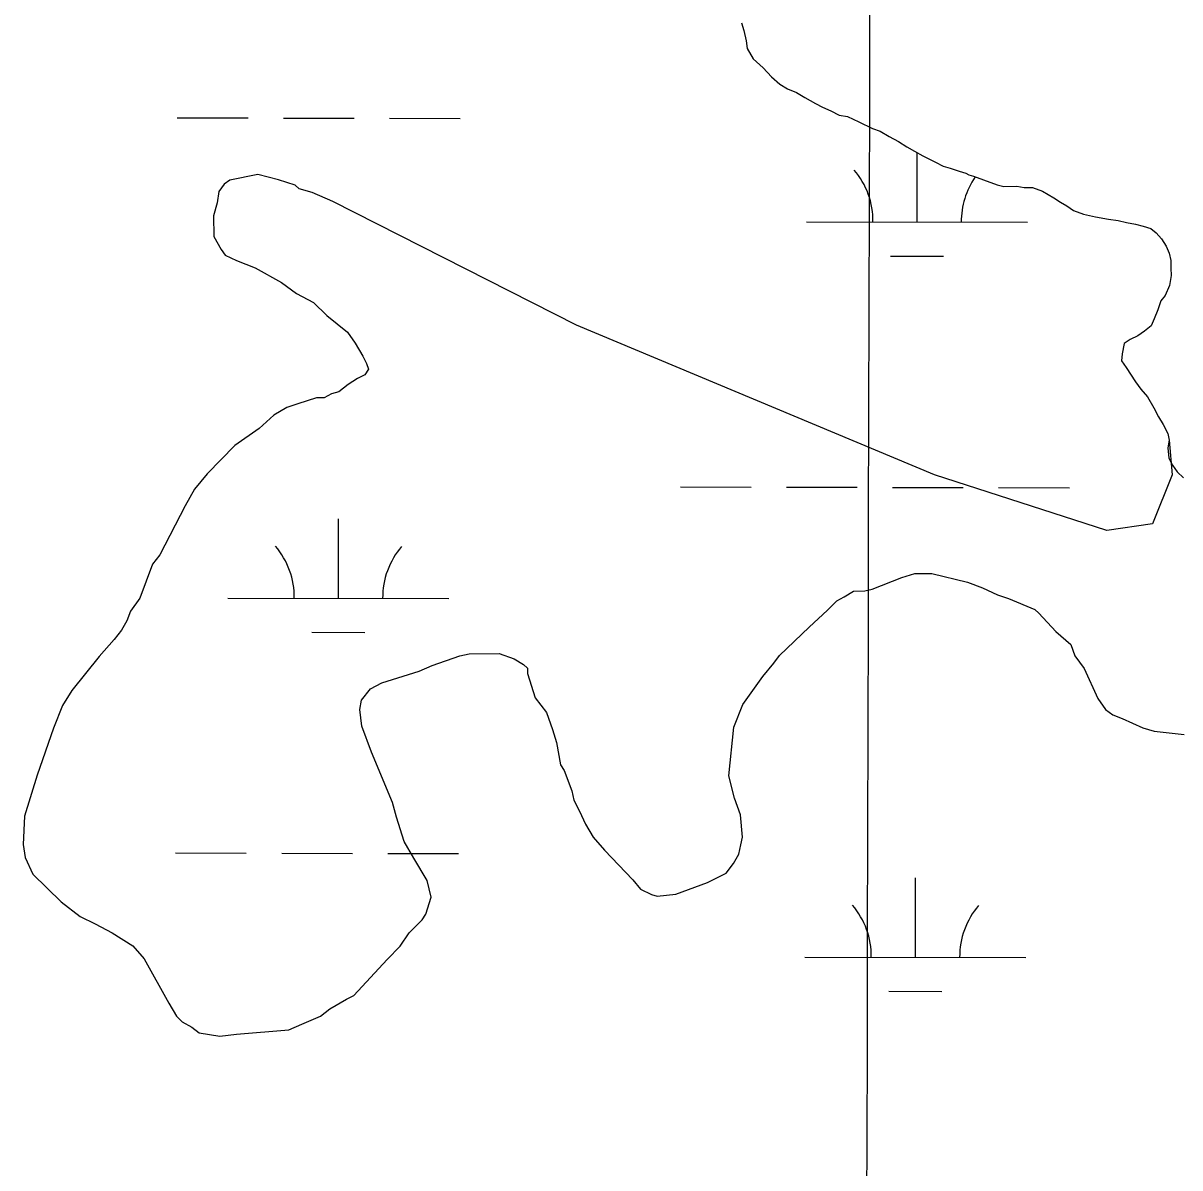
# Model space of a CAD drawing. Extents: x 3180038 to 3217926, y 922069 to 947485.
# Drawn here: x 3191735 to 3192259, y 937010 to 937528 of the extents above; entities that cross this region are included whole.
import ezdxf

# ---------------------------------------------------------------- set-up
doc = ezdxf.new("R2010")
doc.units = 0
for name, color, linetype in [('V-GRID-MAJR', 7, 'Continuous'), ('V-SITE-VEGE', 7, 'Continuous'), ('V-TOPO-SHOR', 7, 'Continuous'), ('V-WETL-SWMP', 7, 'Continuous')]:
    doc.layers.add(name, color=color, linetype=linetype)

msp = doc.modelspace()

# ---------------------------------------------------------------- linework, layer by layer
at = {"layer": 'V-GRID-MAJR'}
msp.add_spline([(3192093.673, 927501.081), (3192108.659, 933561.54), (3192123.65, 939624.61), (3192138.642, 945687.729), (3192138.648, 945690.29)], degree=3, dxfattribs=at)
at = {"layer": 'V-SITE-VEGE'}
for points in [[(3192060.308000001, 937527.8949999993), (3192061.373000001, 937524.4939999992), (3192062.459000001, 937519.7259999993), (3192062.842000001, 937516.3159999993), (3192065.633000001, 937511.5709999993), (3192070.122000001, 937507.5259999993), (3192073.930000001, 937503.4749999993), (3192077.729000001, 937500.1059999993), (3192081.167000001, 937498.0989999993), (3192085.2860000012, 937496.4439999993), (3192089.073000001, 937494.0989999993), (3192093.887000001, 937491.4269999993), (3192096.9820000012, 937489.7579999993), (3192100.758000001, 937488.0969999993), (3192104.541000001, 937486.0959999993), (3192108.305000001, 937485.4589999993), (3192113.456000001, 937483.1319999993), (3192119.643000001, 937480.1339999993), (3192123.073000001, 937478.8109999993), (3192127.200000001, 937476.4719999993), (3192131.329000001, 937474.1309999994), (3192135.114000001, 937471.7859999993), (3192138.554000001, 937469.7809999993), (3192142.337000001, 937467.7779999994), (3192148.1780000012, 937464.7779999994), (3192151.614000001, 937463.1129999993), (3192154.701000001, 937462.1279999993), (3192158.815000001, 937460.8109999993), (3192161.902000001, 937459.8259999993), (3192163.276000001, 937459.1579999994), (3192165.334000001, 937458.5009999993), (3192169.795000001, 937456.8499999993), (3192175.969000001, 937454.5339999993), (3192179.051000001, 937453.8909999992), (3192184.858000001, 937453.9629999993), (3192188.280000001, 937453.3219999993), (3192192.0360000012, 937453.3669999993), (3192196.496000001, 937451.7159999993), (3192201.655000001, 937448.7049999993), (3192204.756000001, 937446.6939999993), (3192207.508000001, 937445.0209999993), (3192210.6070000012, 937443.0099999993), (3192215.066000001, 937441.3569999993), (3192220.548000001, 937440.0609999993), (3192226.364000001, 937439.1059999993), (3192230.811000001, 937438.4779999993), (3192234.583000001, 937437.5009999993), (3192238.687000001, 937436.8699999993), (3192242.116000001, 937435.8869999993), (3192245.542000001, 937434.9059999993), (3192247.961000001, 937432.8849999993), (3192250.383000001, 937430.1829999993), (3192252.474000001, 937426.7939999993), (3192253.877000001, 937423.7379999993), (3192254.602000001, 937420.3299999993), (3192254.645000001, 937416.9159999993), (3192254.688000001, 937413.5019999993), (3192254.059000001, 937409.0539999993), (3192252.067000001, 937404.5889999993), (3192250.045000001, 937402.1749999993), (3192248.733000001, 937398.0579999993), (3192247.076000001, 937393.9399999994), (3192245.747000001, 937390.8489999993), (3192242.703000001, 937388.4229999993), (3192239.656000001, 937386.3359999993), (3192236.262000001, 937384.5849999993), (3192233.551000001, 937382.8439999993), (3192232.586000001, 937378.0509999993), (3192232.283000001, 937374.9729999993), (3192234.370000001, 937371.9259999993), (3192238.548000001, 937365.4889999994), (3192240.983000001, 937362.1039999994), (3192244.096000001, 937358.7269999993), (3192246.891000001, 937353.6369999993), (3192248.991000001, 937349.5659999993), (3192251.082000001, 937346.1759999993), (3192253.183000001, 937342.1049999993), (3192253.904000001, 937339.0389999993), (3192255.149000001, 937323.2979999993), (3192246.316000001, 937301.2039999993), (3192225.703000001, 937298.2569999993), (3192147.670000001, 937323.2979999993), (3191985.714000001, 937391.0519999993), (3191875.458000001, 937447.0809999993), (3191866.109000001, 937451.1919999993), (3191860.170000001, 937452.8099999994), (3191858.458000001, 937454.4809999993), (3191850.816000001, 937456.9219999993), (3191841.486000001, 937459.3429999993), (3191828.837000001, 937456.6499999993), (3191826.322000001, 937454.9269999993), (3191823.828000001, 937451.5129999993), (3191823.048000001, 937446.4299999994), (3191821.4280000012, 937440.4929999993), (3191821.542000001, 937431.1929999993), (3191824.997000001, 937425.3169999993)], [(3191824.997000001, 937425.3169999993), (3191826.720000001, 937422.8019999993), (3191831.823000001, 937420.3279999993), (3191840.318000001, 937417.0509999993), (3191852.242000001, 937410.4339999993), (3191859.066000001, 937405.4479999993), (3191866.725000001, 937401.3149999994), (3191872.716000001, 937395.4699999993), (3191882.110000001, 937387.9759999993), (3191885.555000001, 937382.9459999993), (3191889.008000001, 937377.0699999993), (3191890.742000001, 937373.7099999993), (3191891.619000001, 937371.1839999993), (3191889.960000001, 937368.6269999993), (3191886.599000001, 937366.8939999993), (3191882.403000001, 937364.3049999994), (3191878.219000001, 937360.8709999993), (3191874.848000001, 937359.9839999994), (3191871.487000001, 937358.2509999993), (3191868.106000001, 937358.2099999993), (3191859.682000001, 937355.5679999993), (3191854.632000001, 937353.8149999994), (3191848.754000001, 937350.3599999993), (3191842.065000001, 937344.3599999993), (3191831.170000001, 937336.6139999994), (3191818.646000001, 937323.7749999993), (3191812.812000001, 937316.9389999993), (3191808.679000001, 937309.2799999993), (3191797.116000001, 937287.1529999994), (3191793.7860000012, 937282.8829999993), (3191788.058000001, 937267.5929999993), (3191783.902000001, 937261.6229999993), (3191782.266000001, 937257.3729999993), (3191779.782000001, 937253.1149999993), (3191776.452000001, 937248.8469999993), (3191769.783000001, 937241.1549999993), (3191757.292000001, 937225.7809999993), (3191753.145000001, 937218.9649999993), (3191749.045000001, 937208.7679999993), (3191741.699000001, 937187.5399999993), (3191736.012000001, 937168.8669999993), (3191735.324000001, 937156.1749999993), (3191736.241000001, 937150.2689999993), (3191739.719000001, 937142.7009999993), (3191752.555000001, 937130.1779999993), (3191761.094000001, 937123.5199999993), (3191767.899000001, 937120.2229999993), (3191775.561000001, 937116.0899999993), (3191784.932000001, 937110.2859999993), (3191790.079000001, 937104.4299999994), (3191801.320000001, 937084.2779999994), (3191804.775000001, 937078.4019999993), (3191807.342000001, 937075.8979999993), (3191811.601000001, 937073.4129999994), (3191815.013000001, 937070.9189999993), (3191824.334000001, 937069.3439999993), (3191831.934000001, 937070.2819999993), (3191855.582000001, 937072.2669999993), (3191861.468000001, 937074.8779999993), (3191869.879000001, 937078.3629999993), (3191874.065000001, 937081.7979999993), (3191881.622000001, 937086.1169999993), (3191884.981000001, 937087.8519999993), (3191899.9990000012, 937104.1029999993), (3191905.844000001, 937110.0929999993), (3191909.998000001, 937116.0629999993), (3191915.843000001, 937122.0509999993), (3191917.501000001, 937124.6109999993), (3191919.945000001, 937132.2529999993), (3191918.159000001, 937139.8379999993), (3191912.115000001, 937149.9099999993), (3191907.794000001, 937157.4669999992), (3191904.275000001, 937168.4139999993), (3191902.502000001, 937175.1559999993), (3191892.919000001, 937197.8659999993), (3191888.547000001, 937209.6509999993), (3191887.609000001, 937217.2489999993), (3191888.399000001, 937221.4859999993), (3191892.565000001, 937226.6099999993), (3191897.605000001, 937229.2109999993), (3191914.450000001, 937234.4929999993), (3191920.336000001, 937237.1019999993), (3191932.966000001, 937241.4829999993), (3191937.183000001, 937242.3839999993), (3191950.706000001, 937242.5519999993), (3191957.503000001, 937240.0979999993), (3191961.761000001, 937237.6139999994), (3191963.473000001, 937235.9449999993), (3191963.504000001, 937233.4069999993), (3191967.022000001, 937222.4609999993), (3191972.177000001, 937215.7599999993), (3191974.809000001, 937208.1819999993), (3191976.572000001, 937202.2859999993), (3191978.388000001, 937192.1629999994), (3191980.109000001, 937189.6479999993), (3191983.609000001, 937180.3889999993), (3191984.506000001, 937176.1739999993), (3191987.105000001, 937171.1319999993), (3191989.712000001, 937165.2459999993), (3191993.169000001, 937159.3699999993), (3191998.315000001, 937153.5149999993)], [(3191998.315000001, 937153.5149999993), (3192011.163000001, 937140.1459999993), (3192014.597000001, 937135.9589999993), (3192019.701000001, 937133.4869999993), (3192022.248000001, 937132.6719999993), (3192030.690000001, 937133.6249999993), (3192045.002000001, 937138.8739999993), (3192053.401000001, 937143.2049999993), (3192056.731000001, 937147.4729999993), (3192059.2150000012, 937151.7329999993), (3192060.007000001, 937155.9699999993), (3192060.810000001, 937159.3619999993), (3192059.839000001, 937169.4949999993), (3192057.210000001, 937177.0729999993), (3192054.547000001, 937187.1859999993), (3192056.810000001, 937209.1979999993), (3192060.913000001, 937219.3949999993), (3192070.055000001, 937232.1929999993), (3192075.054000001, 937238.1709999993), (3192077.548000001, 937241.5849999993), (3192090.918000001, 937254.4339999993), (3192099.278000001, 937262.1469999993), (3192103.452000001, 937266.4249999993), (3192106.812000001, 937268.1599999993), (3192111.009000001, 937270.7459999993), (3192116.080000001, 937270.8099999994), (3192119.451000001, 937271.6989999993), (3192132.914000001, 937276.9379999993), (3192138.812000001, 937278.7029999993), (3192146.419000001, 937278.7949999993), (3192162.534000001, 937274.7689999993), (3192169.330000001, 937272.3149999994), (3192176.135000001, 937269.0179999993), (3192181.228000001, 937267.3899999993), (3192193.125000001, 937262.4639999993), (3192194.837000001, 937260.7929999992), (3192202.550000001, 937252.4329999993), (3192209.388000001, 937246.6009999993), (3192211.142000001, 937241.5479999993), (3192215.442000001, 937235.6849999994), (3192221.527000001, 937222.2309999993), (3192224.972000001, 937217.1989999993), (3192228.384000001, 937214.7069999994), (3192232.633000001, 937213.0669999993), (3192241.984000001, 937208.9559999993), (3192247.078000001, 937207.3279999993), (3192260.625000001, 937205.8039999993)]]:
    msp.add_lwpolyline(points, dxfattribs=at)
at = {"layer": 'V-TOPO-SHOR'}
msp.add_lwpolyline([(3192060.308000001, 937527.8949999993), (3192061.373000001, 937524.4939999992), (3192062.459000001, 937519.7259999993), (3192062.842000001, 937516.3159999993), (3192065.633000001, 937511.5689999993), (3192070.122000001, 937507.5259999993), (3192073.930000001, 937503.4749999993), (3192077.729000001, 937500.1059999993), (3192081.167000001, 937498.0989999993), (3192085.288000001, 937496.4439999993), (3192089.073000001, 937494.0989999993), (3192093.887000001, 937491.4269999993), (3192096.9820000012, 937489.7579999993), (3192100.758000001, 937488.0969999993), (3192104.541000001, 937486.0959999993), (3192108.305000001, 937485.4589999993), (3192113.456000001, 937483.1319999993), (3192119.641000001, 937480.1339999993), (3192123.073000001, 937478.8109999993), (3192127.200000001, 937476.4699999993), (3192131.329000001, 937474.1309999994), (3192135.114000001, 937471.7879999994), (3192138.554000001, 937469.7809999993), (3192142.337000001, 937467.7779999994), (3192148.180000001, 937464.7779999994), (3192151.614000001, 937463.1129999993), (3192154.701000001, 937462.1259999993), (3192158.815000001, 937460.8109999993), (3192161.902000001, 937459.8259999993), (3192163.276000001, 937459.1579999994), (3192165.334000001, 937458.5009999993), (3192169.795000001, 937456.8479999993), (3192175.969000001, 937454.5339999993), (3192179.051000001, 937453.8909999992), (3192184.858000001, 937453.9629999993), (3192188.280000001, 937453.3219999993), (3192192.0360000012, 937453.3669999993), (3192196.496000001, 937451.7159999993), (3192201.655000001, 937448.7049999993), (3192204.756000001, 937446.6939999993), (3192207.508000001, 937445.0209999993), (3192210.6070000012, 937443.0099999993), (3192215.068000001, 937441.3569999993), (3192220.548000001, 937440.0589999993), (3192226.364000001, 937439.1059999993), (3192230.813000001, 937438.4799999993), (3192234.583000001, 937437.5009999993), (3192238.687000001, 937436.8699999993), (3192242.116000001, 937435.8869999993), (3192245.544000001, 937434.9059999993), (3192247.958000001, 937432.8849999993), (3192250.383000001, 937430.1829999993), (3192252.474000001, 937426.7939999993), (3192253.877000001, 937423.7379999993), (3192254.602000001, 937420.3299999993), (3192254.645000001, 937416.9159999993), (3192254.688000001, 937413.5019999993), (3192254.059000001, 937409.0539999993), (3192252.067000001, 937404.5889999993), (3192250.047000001, 937402.1749999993), (3192248.733000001, 937398.0579999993), (3192247.076000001, 937393.9399999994), (3192245.747000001, 937390.8489999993), (3192242.703000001, 937388.4229999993), (3192239.656000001, 937386.3359999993), (3192236.262000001, 937384.5849999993), (3192233.551000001, 937382.8439999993), (3192232.586000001, 937378.0509999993), (3192232.283000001, 937374.9729999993), (3192234.370000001, 937371.9259999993), (3192238.548000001, 937365.4889999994), (3192240.981000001, 937362.1039999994), (3192244.096000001, 937358.7269999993), (3192246.891000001, 937353.6369999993), (3192248.991000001, 937349.5659999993), (3192251.082000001, 937346.1759999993), (3192253.183000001, 937342.1049999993), (3192253.904000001, 937339.0389999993), (3192253.263000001, 937335.6169999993), (3192253.662000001, 937330.8389999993), (3192255.407000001, 937327.7869999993), (3192257.496000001, 937324.7399999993), (3192260.261000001, 937322.0409999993)], dxfattribs=at)
at = {"layer": 'V-WETL-SWMP'}
for p, q in [((3191805.066266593, 937484.9289590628), (3191837.0661077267, 937484.856819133)), ((3191853.0660282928, 937484.8207491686), (3191885.0658694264, 937484.7486092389)), ((3191901.065789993, 937484.7125392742), (3191933.065631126, 937484.6403993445)), ((3192139.803097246, 937437.745782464), (3192139.874103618, 937468.9921127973)), ((3192089.803345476, 937437.8585011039), (3192189.8028490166, 937437.6330638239)), ((3192127.7680915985, 937422.3423954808), (3192151.7679724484, 937422.288290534)), ((3192032.686779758, 937317.9200103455), (3192064.686620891, 937317.8478704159)), ((3192080.6865414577, 937317.8118004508), (3192112.6863825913, 937317.7396605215)), ((3192128.686303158, 937317.7035905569), (3192160.686144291, 937317.6314506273)), ((3192176.6860648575, 937317.5953806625), (3192208.6859059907, 937317.523240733)), ((3191877.980241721, 937267.5283615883), (3191878.062047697, 937303.52705386)), ((3191827.9804899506, 937267.6410802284), (3191927.9799934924, 937267.4156429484)), ((3191865.945236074, 937252.1249746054), (3191889.945116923, 937252.0708696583)), ((3191804.3102998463, 937152.2660437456), (3191836.31014098, 937152.1939038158)), ((3191852.310061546, 937152.1578338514), (3191884.3099026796, 937152.0856939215)), ((3191900.309823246, 937152.0496239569), (3191932.3096643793, 937151.9774840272)), ((3192139.047130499, 937105.0828671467), (3192139.1289364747, 937141.0815594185)), ((3192089.047378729, 937105.1955857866), (3192189.04688227, 937104.9701485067)), ((3192127.012124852, 937089.6794801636), (3192151.0120057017, 937089.6253752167))]:
    msp.add_line(p, q, dxfattribs=at)
msp.add_lwpolyline([(3192060.308000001, 937527.8959999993), (3192061.3740000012, 937524.4939999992), (3192062.458000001, 937519.7259999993), (3192062.842000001, 937516.3159999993), (3192065.633000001, 937511.5689999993), (3192070.123000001, 937507.5259999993), (3192073.930000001, 937503.4749999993), (3192077.728000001, 937500.1069999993), (3192081.168000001, 937498.0999999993), (3192085.287000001, 937496.4439999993), (3192089.073000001, 937494.0999999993), (3192093.888000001, 937491.4269999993), (3192096.9820000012, 937489.7579999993), (3192100.759000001, 937488.0969999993), (3192104.541000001, 937486.0949999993), (3192108.306000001, 937485.4579999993), (3192113.457000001, 937483.1319999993), (3192119.642000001, 937480.1339999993), (3192123.074000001, 937478.8109999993), (3192127.201000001, 937476.4709999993), (3192131.328000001, 937474.1319999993), (3192135.114000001, 937471.7879999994), (3192138.554000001, 937469.7809999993), (3192142.336000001, 937467.7789999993), (3192148.179000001, 937464.7779999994), (3192151.615000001, 937463.1129999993), (3192154.701000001, 937462.1259999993), (3192158.816000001, 937460.8109999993), (3192161.902000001, 937459.8249999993), (3192163.276000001, 937459.1589999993), (3192165.333000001, 937458.5009999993), (3192169.794000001, 937456.8489999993), (3192175.970000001, 937454.5349999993), (3192179.051000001, 937453.8899999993), (3192184.8570000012, 937453.9619999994), (3192188.280000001, 937453.3209999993), (3192192.0360000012, 937453.3669999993), (3192196.496000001, 937451.7149999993), (3192201.656000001, 937448.7049999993), (3192204.755000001, 937446.6939999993), (3192207.508000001, 937445.0209999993), (3192210.6070000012, 937443.0099999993), (3192215.067000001, 937441.3579999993), (3192220.548000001, 937440.0589999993), (3192226.365000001, 937439.1069999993), (3192230.813000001, 937438.4789999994), (3192234.582000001, 937437.5009999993), (3192238.688000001, 937436.8689999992), (3192242.116000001, 937435.8869999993), (3192245.543000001, 937434.9049999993), (3192247.959000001, 937432.8849999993), (3192250.383000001, 937430.1829999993), (3192252.474000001, 937426.7939999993), (3192253.878000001, 937423.7379999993), (3192254.603000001, 937420.3309999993), (3192254.646000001, 937416.9159999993), (3192254.688000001, 937413.5019999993), (3192254.060000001, 937409.0539999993), (3192252.066000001, 937404.5889999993), (3192250.047000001, 937402.1739999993), (3192248.7320000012, 937398.0589999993), (3192247.075000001, 937393.9399999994), (3192245.747000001, 937390.8499999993), (3192242.704000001, 937388.4219999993), (3192239.656000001, 937386.3349999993), (3192236.262000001, 937384.5849999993), (3192233.551000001, 937382.8439999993), (3192232.586000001, 937378.0509999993), (3192232.283000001, 937374.9729999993), (3192234.370000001, 937371.9249999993), (3192238.548000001, 937365.4879999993), (3192240.980000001, 937362.1029999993), (3192244.096000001, 937358.7259999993), (3192246.891000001, 937353.6379999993), (3192248.991000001, 937349.5649999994), (3192251.082000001, 937346.1759999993), (3192253.182000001, 937342.1039999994), (3192253.903000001, 937339.0389999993), (3192253.262000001, 937335.6159999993), (3192253.663000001, 937330.8389999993), (3192255.408000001, 937327.7869999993), (3192257.495000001, 937324.7389999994), (3192260.261000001, 937322.0409999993)], dxfattribs=at)
for centre, radius, start, end in [((3192084.5615143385, 937438.3451065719), 35.24628790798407, 359.0990374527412, 40.642695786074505), ((3192195.046838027, 937438.0960302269), 35.246287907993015, 145.3402737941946, 180.64264443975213), ((3191822.7386588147, 937268.1276856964), 35.24628790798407, 359.0990374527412, 40.642695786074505), ((3191933.2239825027, 937267.8786093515), 35.246287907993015, 139.0989861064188, 180.64264443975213), ((3192083.8055475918, 937105.6821912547), 35.24628790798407, 359.0990374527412, 40.642695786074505), ((3192194.2908712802, 937105.4331149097), 35.246287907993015, 139.0989861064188, 180.64264443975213)]:
    msp.add_arc(centre, radius, start, end, dxfattribs=at)

doc.saveas('drawing.dxf')
